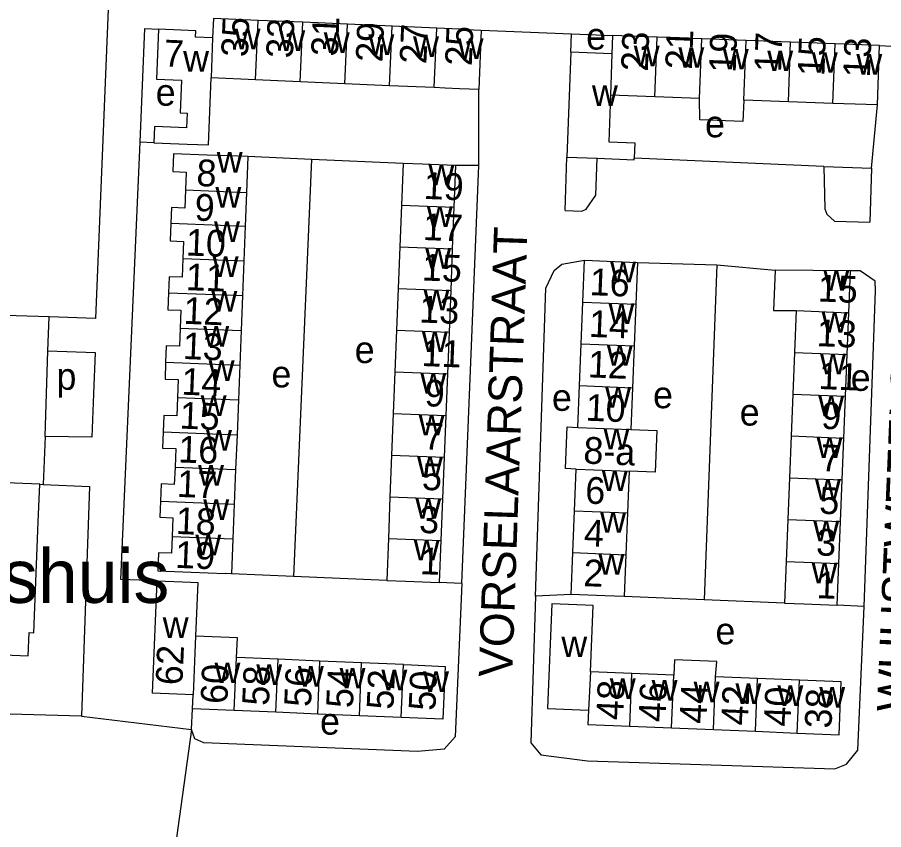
# Model space of a CAD drawing. Extents: x 159675 to 162108, y 386471 to 388472.
# Drawn here: x 161434 to 161563.4, y 387749.4 to 387870.7 of the extents above; entities that cross this region are included whole.
import ezdxf

# ---------------------------------------------------------------- set-up
doc = ezdxf.new("R2010")
doc.units = 0
for name, color, linetype in [('BLT_Basislijn', 7, 'Continuous'), ('BLT_Bebouwing', 7, 'Continuous'), ('BLT_Bebouwing_beschrifting', 7, 'Continuous'), ('BLT_Centroide', 7, 'Continuous'), ('BLT_Huisnummer', 7, 'Continuous'), ('BLT_Huisnummer_ tussenligend', 7, 'Continuous'), ('BLT_Huisnummer_reeks', 7, 'Continuous'), ('BLT_Onderverdeling_panden', 7, 'Continuous'), ('BLT_Straatnaam', 7, 'Continuous'), ('BLT_Vlakafsluiter', 7, 'Continuous')]:
    doc.layers.add(name, color=color, linetype=linetype)

msp = doc.modelspace()

# ---------------------------------------------------------------- linework, layer by layer
at = {"layer": 'BLT_Basislijn'}
for p, q in [((161503.23, 387868.79), (161516.72, 387868.23)), ((161516.63, 387865.48), (161516.72, 387868.23)), ((161516.72, 387868.23), (161522.84, 387867.98)), ((161562.75, 387866.49), (161576.6, 387865.82)), ((161502.88, 387848.6), (161502.86, 387859.91)), ((161561.53, 387848.17), (161562.42, 387857.62)), ((161454.33, 387851.99), (161452.28, 387852.06)), ((161477.89, 387849.49), (161468.39, 387849.91)), ((161515.8, 387841.85), (161516.05, 387849.83)), ((161477.89, 387849.49), (161475.19, 387787.25)), ((161491.57, 387848.9), (161477.89, 387849.49)), ((161502.88, 387848.6), (161499.41, 387848.59)), ((161502.63, 387842.47), (161502.88, 387848.6)), ((161554.44, 387848.44), (161526.1, 387849.66)), ((161554.44, 387848.44), (161561.53, 387848.17)), ((161561.53, 387848.17), (161561.28, 387840.13)), ((161500.34, 387786.18), (161502.63, 387842.47)), ((161526.58, 387834.12), (161538.41, 387833.77)), ((161538.41, 387833.77), (161536.53, 387783.73)), ((161538.41, 387833.77), (161547.16, 387832.97)), ((161438.53, 387820.9), (161438.69, 387825.97)), ((161438.13, 387808.14), (161437.81, 387800.98)), ((161437.29, 387801.02), (161437.81, 387800.98)), ((161475.19, 387787.25), (161465.96, 387787.65)), ((161489.12, 387786.65), (161475.19, 387787.25)), ((161500.34, 387786.18), (161496.97, 387786.35)), ((161516.68, 387784.55), (161511.35, 387784.29)), ((161536.53, 387783.73), (161524.59, 387784.23)), ((161548.53, 387783.25), (161536.53, 387783.73)), ((161560.42, 387782.74), (161556.41, 387782.94)), ((161459.97, 387764.4), (161460.12, 387767.49)), ((161443.55, 387766.36), (161459.97, 387764.4))]:
    msp.add_line(p, q, dxfattribs=at)
for points in [[(161413.49, 387894.51), (161448.36, 387892.63), (161445.64, 387825.75), (161438.69, 387825.97)], [(161452.28, 387852.06), (161452.99, 387869.03), (161455.06, 387868.95)], [(161454.86, 387786.58), (161449.41, 387786.8), (161452.23, 387850.9), (161452.28, 387852.06)], [(161515.8, 387841.85), (161518.25, 387841.76), (161518.93, 387842.07), (161520.37, 387844.14), (161520.58, 387849.66)], [(161554.44, 387848.44), (161554.58, 387842.11), (161554.86, 387841.31), (161556.01, 387840.29), (161561.28, 387840.13)], [(161511.35, 387784.29), (161512.87, 387830.29), (161514.16, 387832.91), (161515.27, 387833.86), (161518.67, 387834.43)], [(161438.69, 387825.97), (161409.07, 387826.9), (161409.25, 387832.46)], [(161560.42, 387782.74), (161562.14, 387829.88), (161562.06, 387831.32), (161559.84, 387832.86), (161558.41, 387832.84)], [(161438.13, 387808.14), (161438.53, 387820.9)], [(161438.53, 387820.9), (161445.58, 387820.66), (161445.33, 387814.49)], [(161445.33, 387814.49), (161445.07, 387808.01)], [(161445.07, 387808.01), (161438.13, 387808.14)], [(161437.81, 387800.98), (161444.72, 387800.67), (161443.55, 387766.36)], [(161500.34, 387786.18), (161499.36, 387763.28), (161497.71, 387761.46), (161493.7, 387761.09), (161461.8, 387762.38), (161460.46, 387763.01), (161459.97, 387764.4)], [(161511.35, 387784.29), (161510.66, 387762.42), (161512.17, 387760.62), (161519.14, 387759.71), (161556.07, 387758.52), (161557.82, 387759.23), (161559.51, 387761.3), (161560.42, 387782.74)], [(161443.55, 387766.36), (161418.58, 387767.09)]]:
    msp.add_lwpolyline(points, dxfattribs=at)
at = {"layer": 'BLT_Bebouwing'}
for p, q in [((161476.6, 387869.96), (161469.94, 387870.25)), ((161483.26, 387869.67), (161476.6, 387869.96)), ((161489.92, 387869.38), (161483.26, 387869.67)), ((161496.59, 387869.08), (161489.92, 387869.38)), ((161500, 387868.93), (161496.59, 387869.08)), ((161500, 387868.93), (161503.23, 387868.79)), ((161503.23, 387868.79), (161502.86, 387859.91)), ((161522.84, 387867.98), (161522.74, 387865.25)), ((161529.52, 387867.73), (161522.84, 387867.98)), ((161536.17, 387867.48), (161529.52, 387867.73)), ((161542.82, 387867.23), (161536.17, 387867.48)), ((161549.46, 387866.98), (161542.82, 387867.23)), ((161556.11, 387866.74), (161549.46, 387866.98)), ((161562.75, 387866.49), (161556.11, 387866.74)), ((161516.63, 387865.48), (161516.05, 387849.83)), ((161522.74, 387865.25), (161516.63, 387865.48)), ((161562.42, 387857.62), (161562.75, 387866.49)), ((161469.55, 387861.38), (161462.89, 387861.67)), ((161476.21, 387861.08), (161469.55, 387861.38)), ((161482.87, 387860.79), (161476.21, 387861.08)), ((161489.53, 387860.5), (161482.87, 387860.79)), ((161496.2, 387860.21), (161489.53, 387860.5)), ((161502.86, 387859.91), (161500, 387860.04)), ((161529.19, 387858.86), (161522.55, 387859.1)), ((161535.84, 387858.61), (161529.19, 387858.86)), ((161549.13, 387858.11), (161542.48, 387858.36)), ((161555.78, 387857.86), (161549.13, 387858.11)), ((161516.05, 387849.83), (161520.58, 387849.66)), ((161491.57, 387848.9), (161491.32, 387842.68)), ((161499.41, 387848.59), (161499.17, 387842.37)), ((161468.18, 387844.58), (161467.98, 387839.53)), ((161491.32, 387842.68), (161491.08, 387836.45)), ((161499.17, 387842.37), (161498.92, 387836.15)), ((161467.98, 387839.53), (161467.78, 387834.34)), ((161491.08, 387836.45), (161490.83, 387830.23)), ((161498.92, 387836.15), (161498.68, 387829.92)), ((161467.78, 387834.34), (161467.58, 387829.16)), ((161518.42, 387828.2), (161518.67, 387834.43)), ((161518.67, 387834.43), (161526.58, 387834.12)), ((161558.41, 387832.84), (161547.16, 387832.97)), ((161558.16, 387826.6), (161558.41, 387832.84)), ((161467.58, 387829.16), (161467.37, 387823.97)), ((161490.83, 387830.23), (161490.59, 387824.01)), ((161498.68, 387829.92), (161498.43, 387823.7)), ((161518.17, 387821.96), (161518.42, 387828.2)), ((161526.33, 387827.88), (161526.08, 387821.65)), ((161550.28, 387826.92), (161550.03, 387820.68)), ((161557.91, 387820.36), (161558.16, 387826.6)), ((161467.37, 387823.97), (161467.17, 387818.78)), ((161490.59, 387824.01), (161490.34, 387817.78)), ((161498.43, 387823.7), (161498.19, 387817.47)), ((161517.93, 387815.73), (161518.17, 387821.96)), ((161526.08, 387821.65), (161525.83, 387815.41)), ((161550.03, 387820.68), (161549.78, 387814.44)), ((161557.66, 387814.13), (161557.91, 387820.36)), ((161467.17, 387818.78), (161466.97, 387813.59)), ((161490.34, 387817.78), (161490.1, 387811.56)), ((161498.19, 387817.47), (161497.94, 387811.25)), ((161517.68, 387809.49), (161517.93, 387815.73)), ((161525.83, 387815.41), (161525.59, 387809.18)), ((161466.97, 387813.59), (161466.77, 387808.4)), ((161549.78, 387814.44), (161549.53, 387808.21)), ((161557.41, 387807.89), (161557.66, 387814.13)), ((161490.1, 387811.56), (161489.86, 387805.33)), ((161497.94, 387811.25), (161497.7, 387805.03)), ((161466.77, 387808.4), (161466.56, 387803.22)), ((161549.53, 387808.21), (161549.28, 387801.97)), ((161557.16, 387801.65), (161557.41, 387807.89)), ((161489.86, 387805.33), (161489.61, 387799.11)), ((161497.7, 387805.03), (161497.46, 387798.8)), ((161517.18, 387797.02), (161517.43, 387803.26)), ((161437.29, 387801.02), (161391.74, 387802.84)), ((161466.56, 387803.22), (161466.36, 387798.03)), ((161525.34, 387802.94), (161525.09, 387796.71)), ((161549.28, 387801.97), (161549.03, 387795.73)), ((161556.91, 387795.42), (161557.16, 387801.65)), ((161489.61, 387799.11), (161489.37, 387792.89)), ((161497.46, 387798.8), (161497.21, 387792.58)), ((161466.36, 387798.03), (161466.16, 387792.84)), ((161516.93, 387790.79), (161517.18, 387797.02)), ((161525.09, 387796.71), (161524.84, 387790.47)), ((161549.03, 387795.73), (161548.78, 387789.49)), ((161556.66, 387789.18), (161556.91, 387795.42)), ((161466.16, 387792.84), (161465.96, 387787.65)), ((161489.37, 387792.89), (161489.12, 387786.65)), ((161497.21, 387792.58), (161496.97, 387786.35)), ((161516.68, 387784.55), (161516.93, 387790.79)), ((161524.84, 387790.47), (161524.59, 387784.23)), ((161548.78, 387789.49), (161548.53, 387783.25)), ((161556.41, 387782.94), (161556.66, 387789.18)), ((161465.96, 387787.65), (161465.02, 387787.68)), ((161472.92, 387774.87), (161466.68, 387775.13)), ((161479.15, 387774.6), (161472.92, 387774.87)), ((161485.38, 387774.34), (161479.15, 387774.6)), ((161491.62, 387774.07), (161485.38, 387774.34)), ((161525.74, 387772.77), (161519.55, 387773.02)), ((161532, 387772.52), (161525.74, 387772.77)), ((161544.51, 387772.01), (161538.25, 387772.26)), ((161550.77, 387771.75), (161544.51, 387772.01)), ((161460.12, 387767.49), (161460.21, 387769.55)), ((161466.35, 387767.23), (161460.12, 387767.49)), ((161472.58, 387766.96), (161466.35, 387767.23)), ((161478.82, 387766.7), (161472.58, 387766.96)), ((161485.05, 387766.43), (161478.82, 387766.7)), ((161491.28, 387766.17), (161485.05, 387766.43)), ((161525.42, 387764.88), (161531.68, 387764.62)), ((161531.68, 387764.62), (161537.93, 387764.37)), ((161537.93, 387764.37), (161544.19, 387764.12)), ((161544.19, 387764.12), (161550.45, 387763.86))]:
    msp.add_line(p, q, dxfattribs=at)
for points in [[(161469.94, 387870.25), (161463.25, 387870.55), (161463.11, 387867.64)], [(161455.06, 387868.95), (161454.74, 387861.46), (161458.48, 387861.3), (161458.28, 387856.45), (161459.3, 387856.41), (161459.2, 387854.19), (161454.44, 387854.39), (161454.33, 387851.99)], [(161463.11, 387867.64), (161460.57, 387867.76), (161460.61, 387868.71), (161455.06, 387868.95)], [(161454.33, 387851.99), (161459.33, 387851.78), (161462.52, 387851.65), (161462.89, 387861.67)], [(161500, 387860.04), (161497.86, 387860.13), (161496.2, 387860.21)], [(161522.55, 387859.1), (161522.29, 387852.1), (161526.18, 387851.96), (161526.1, 387849.66)], [(161542.48, 387858.36), (161542.34, 387855.16), (161535.88, 387855.4), (161535.84, 387858.61)], [(161562.42, 387857.62), (161557.42, 387857.8), (161555.78, 387857.86)], [(161468.39, 387849.91), (161462.29, 387850.15), (161457.3, 387850.34), (161457.19, 387847.69), (161459.19, 387847.61), (161459.09, 387844.93)], [(161468.39, 387849.91), (161468.18, 387844.58)], [(161499.41, 387848.59), (161494.41, 387848.79), (161491.57, 387848.9)], [(161520.58, 387849.66), (161526.09, 387849.45), (161526.1, 387849.66)], [(161459.09, 387844.93), (161458.98, 387842.24), (161456.99, 387842.32), (161456.9, 387839.96)], [(161456.9, 387839.96), (161456.8, 387837.33), (161458.79, 387837.25), (161458.69, 387834.7)], [(161458.69, 387834.7), (161458.58, 387831.9), (161456.61, 387831.98), (161456.51, 387829.59)], [(161526.58, 387834.12), (161526.38, 387829.12), (161526.33, 387827.88)], [(161547.16, 387832.97), (161546.92, 387826.96), (161550.28, 387826.92)], [(161456.51, 387829.59), (161456.41, 387827.05), (161458.39, 387826.97), (161458.29, 387824.32)], [(161458.29, 387824.32), (161458.18, 387821.6), (161456.2, 387821.68), (161456.1, 387819.21)], [(161456.1, 387819.21), (161456.01, 387816.71), (161457.99, 387816.63), (161457.89, 387813.95)], [(161457.89, 387813.95), (161457.78, 387811.2), (161455.81, 387811.27), (161455.72, 387808.84)], [(161455.72, 387808.84), (161455.62, 387806.4), (161457.61, 387806.32), (161457.51, 387803.57)], [(161517.43, 387803.26), (161515.82, 387803.35), (161516.07, 387809.55), (161517.68, 387809.49)], [(161525.59, 387809.18), (161529.46, 387809.02), (161529.21, 387802.82), (161525.34, 387802.94)], [(161457.51, 387803.57), (161457.4, 387800.97), (161455.46, 387801.05), (161455.35, 387798.46)], [(161418.95, 387776.07), (161435.58, 387775.41), (161435.71, 387778.86), (161436.41, 387778.84), (161437.07, 387795.4), (161437.29, 387801.02)], [(161455.35, 387798.46), (161455.26, 387796.08), (161457.2, 387796), (161457.09, 387793.19)], [(161457.09, 387793.19), (161456.99, 387790.69), (161455.03, 387790.77), (161454.93, 387788.08), (161459.92, 387787.88), (161465.02, 387787.68)], [(161460.21, 387769.55), (161454.15, 387769.81), (161454.86, 387786.58)], [(161454.86, 387786.58), (161459.86, 387786.37), (161460.89, 387786.33), (161460.57, 387778.33)], [(161489.12, 387786.65), (161491.97, 387786.54), (161496.97, 387786.35)], [(161524.59, 387784.23), (161521.68, 387784.35), (161516.68, 387784.55)], [(161519.55, 387773.02), (161519.95, 387782.9), (161518.78, 387782.95), (161513.78, 387783.15), (161513.15, 387767.52), (161519.25, 387767.27)], [(161548.53, 387783.25), (161551.41, 387783.14), (161556.41, 387782.94)], [(161466.68, 387775.13), (161466.82, 387778.06), (161460.57, 387778.33)], [(161538.25, 387772.26), (161538.44, 387774.56), (161532.13, 387774.81), (161532, 387772.52)], [(161491.62, 387774.07), (161492.85, 387774.02), (161497.85, 387773.81), (161497.51, 387765.91), (161491.28, 387766.17)], [(161550.45, 387763.86), (161556.7, 387763.61), (161557.02, 387771.5), (161552.03, 387771.7), (161550.77, 387771.75)], [(161519.25, 387767.27), (161519.17, 387765.13), (161525.42, 387764.88)]]:
    msp.add_lwpolyline(points, dxfattribs=at)
at = {"layer": 'BLT_Onderverdeling_panden'}
for p, q in [((161469.55, 387861.38), (161469.94, 387870.25)), ((161476.21, 387861.08), (161476.6, 387869.96)), ((161482.87, 387860.79), (161483.26, 387869.67)), ((161489.53, 387860.5), (161489.92, 387869.38)), ((161496.2, 387860.21), (161496.59, 387869.08)), ((161463.11, 387867.64), (161462.89, 387861.67)), ((161529.19, 387858.86), (161529.52, 387867.73)), ((161535.84, 387858.61), (161536.17, 387867.48)), ((161542.48, 387858.36), (161542.82, 387867.23)), ((161549.13, 387858.11), (161549.46, 387866.98)), ((161555.78, 387857.86), (161556.11, 387866.74)), ((161522.74, 387865.25), (161522.55, 387859.1)), ((161459.09, 387844.93), (161468.18, 387844.58)), ((161491.32, 387842.68), (161499.17, 387842.37)), ((161456.9, 387839.96), (161467.98, 387839.53)), ((161491.08, 387836.45), (161498.92, 387836.15)), ((161458.69, 387834.7), (161467.78, 387834.34)), ((161456.51, 387829.59), (161467.58, 387829.16)), ((161490.83, 387830.23), (161498.68, 387829.92)), ((161518.42, 387828.2), (161526.33, 387827.88)), ((161550.28, 387826.92), (161558.16, 387826.6)), ((161458.29, 387824.32), (161467.37, 387823.97)), ((161490.59, 387824.01), (161498.43, 387823.7)), ((161518.17, 387821.96), (161526.08, 387821.65)), ((161550.03, 387820.68), (161557.91, 387820.36)), ((161456.1, 387819.21), (161467.17, 387818.78)), ((161490.34, 387817.78), (161498.19, 387817.47)), ((161517.93, 387815.73), (161525.83, 387815.41)), ((161457.89, 387813.95), (161466.97, 387813.59)), ((161549.78, 387814.44), (161557.66, 387814.13)), ((161490.1, 387811.56), (161497.94, 387811.25)), ((161455.72, 387808.84), (161466.77, 387808.4)), ((161517.68, 387809.49), (161525.59, 387809.18)), ((161549.53, 387808.21), (161557.41, 387807.89)), ((161489.86, 387805.33), (161497.7, 387805.03)), ((161457.51, 387803.57), (161466.56, 387803.22)), ((161517.43, 387803.26), (161525.34, 387802.94)), ((161549.28, 387801.97), (161557.16, 387801.65)), ((161455.35, 387798.46), (161466.36, 387798.03)), ((161489.61, 387799.11), (161497.46, 387798.8)), ((161517.18, 387797.02), (161525.09, 387796.71)), ((161549.03, 387795.73), (161556.91, 387795.42)), ((161457.09, 387793.19), (161466.16, 387792.84)), ((161489.37, 387792.89), (161497.21, 387792.58)), ((161516.93, 387790.79), (161524.84, 387790.47)), ((161548.78, 387789.49), (161556.66, 387789.18)), ((161460.57, 387778.33), (161460.21, 387769.55)), ((161466.35, 387767.23), (161466.68, 387775.13)), ((161472.58, 387766.96), (161472.92, 387774.87)), ((161478.82, 387766.7), (161479.15, 387774.6)), ((161485.05, 387766.43), (161485.38, 387774.34)), ((161491.28, 387766.17), (161491.62, 387774.07)), ((161519.55, 387773.02), (161519.25, 387767.27)), ((161525.42, 387764.88), (161525.74, 387772.77)), ((161531.68, 387764.62), (161532, 387772.52)), ((161537.93, 387764.37), (161538.25, 387772.26)), ((161544.19, 387764.12), (161544.51, 387772.01)), ((161550.45, 387763.86), (161550.77, 387771.75))]:
    msp.add_line(p, q, dxfattribs=at)
at = {"layer": 'BLT_Vlakafsluiter'}
msp.add_line((161459.97, 387764.4), (161457.2, 387744.57), dxfattribs=at)

# ---------------------------------------------------------------- texts
at = {"layer": 'BLT_Bebouwing_beschrifting'}
msp.add_text('Gemeenschapshuis', height=8, dxfattribs=at).set_placement((161362.1, 387783.29))
at = {"layer": 'BLT_Centroide'}
for s, p in [('w', (161466.41, 387865.95)), ('w', (161473.08, 387865.67)), ('w', (161479.73, 387865.38)), ('w', (161486.39, 387865.08)), ('e', (161518.92, 387865.89)), ('w', (161493.06, 387864.8)), ('w', (161499.72, 387864.5)), ('w', (161458.72, 387862.61)), ('w', (161526.03, 387863.41)), ('w', (161532.69, 387863.17)), ('w', (161539.33, 387862.92)), ('w', (161545.97, 387862.67)), ('w', (161552.62, 387862.42)), ('w', (161559.27, 387862.17)), ('e', (161454.62, 387857.51)), ('w', (161519.78, 387857.47)), ('e', (161536.67, 387852.79)), ('w', (161463.74, 387847.53)), ('w', (161495.37, 387845.62)), ('w', (161463.54, 387842.31)), ('w', (161495.12, 387839.41)), ('w', (161463.34, 387837.16)), ('w', (161494.88, 387833.19)), ('w', (161463.13, 387831.94)), ('w', (161522.5, 387831.16)), ('w', (161554.35, 387829.88)), ('w', (161462.94, 387826.78)), ('w', (161494.63, 387826.97)), ('w', (161522.26, 387824.94)), ('w', (161554.1, 387823.62)), ('w', (161461.73, 387821.56)), ('w', (161494.38, 387820.75)), ('e', (161484.34, 387819.09)), ('w', (161522.01, 387818.69)), ('w', (161553.85, 387817.41)), ('w', (161462.53, 387816.41)), ('p', (161439.8, 387815.11)), ('e', (161471.91, 387815.46)), ('w', (161494.15, 387814.53)), ('e', (161558.43, 387814.94)), ('e', (161513.8, 387811.96)), ('w', (161521.76, 387812.44)), ('e', (161528.9, 387812.35)), ('w', (161461.34, 387811.19)), ('w', (161553.59, 387811.16)), ('e', (161541.85, 387809.76)), ('w', (161493.9, 387808.28)), ('w', (161462.14, 387806.03)), ('w', (161521.51, 387806.22)), ('w', (161553.34, 387804.94)), ('w', (161493.66, 387802.06)), ('w', (161460.95, 387800.81)), ('w', (161521.26, 387799.97)), ('w', (161553.09, 387798.69)), ('w', (161461.73, 387795.66)), ('w', (161493.41, 387795.84)), ('w', (161521.01, 387793.75)), ('w', (161552.84, 387792.47)), ('w', (161460.54, 387790.41)), ('w', (161493.16, 387789.62)), ('w', (161520.76, 387787.5)), ('w', (161552.59, 387786.22)), ('w', (161455.67, 387778.06)), ('e', (161538.23, 387777.1)), ('w', (161515.21, 387775.2)), ('w', (161463.41, 387771.31)), ('w', (161469.64, 387771.05)), ('w', (161475.86, 387770.78)), ('w', (161482.09, 387770.52)), ('w', (161488.33, 387770.25)), ('w', (161494.56, 387769.98)), ('w', (161522.45, 387768.95)), ('w', (161528.7, 387768.7)), ('w', (161534.97, 387768.45)), ('w', (161541.22, 387768.19)), ('w', (161547.48, 387767.92)), ('w', (161553.73, 387767.67)), ('e', (161479.16, 387763.62))]:
    msp.add_text(s, height=4, dxfattribs=at).set_placement(p)
at = {"layer": 'BLT_Huisnummer'}
for s, rotation, p in [('35', 87.5679, (161468.38, 387864.72)), ('29', 87.5679, (161488.48, 387863.95)), ('25', 87.5679, (161501.82, 387863.39)), ('23', 87.8631, (161528.12, 387862.58)), ('17', 87.8631, (161548.02, 387862.47)), ('7', 357.5686, (161455.76, 387863.38)), ('13', 87.8631, (161561.29, 387861.68)), ('8', 357.7668, (161460.66, 387845.53)), ('19', 357.7534, (161494.6, 387843.61)), ('10', 357.7668, (161459.08, 387835.16)), ('16', 357.718, (161519.39, 387829.24)), ('15', 357.6967, (161553.46, 387828.3)), ('12', 357.7668, (161458.72, 387824.96)), ('13', 357.7534, (161493.94, 387825.16)), ('14', 357.7668, (161458.41, 387814.38)), ('9', 357.7534, (161494.74, 387812.66)), ('10', 357.718, (161518.79, 387810.5)), ('9', 357.6967, (161553.97, 387809.29)), ('16', 357.7668, (161457.94, 387804.27)), ('5', 357.7534, (161494.34, 387800.17)), ('6', 357.718, (161518.72, 387798.13)), ('5', 357.6967, (161553.68, 387796.61)), ('19', 357.7668, (161457.47, 387788.53)), ('1', 357.7534, (161494.05, 387787.59)), ('2', 357.718, (161518.45, 387785.8)), ('1', 357.6967, (161553.26, 387784.01)), ('62', 87.5742, (161458.6, 387770.95)), ('60', 87.5655, (161465.31, 387768.15)), ('54', 87.5655, (161484.07, 387767.54)), ('50', 87.5655, (161496.39, 387767.14)), ('48', 87.6705, (161524.42, 387765.74)), ('42', 87.6705, (161543.07, 387764.95)), ('38', 87.6705, (161555.55, 387764.49))]:
    msp.add_text(s, height=4, rotation=rotation, dxfattribs=at).set_placement(p)
at = {"layer": 'BLT_Huisnummer_ tussenligend'}
for s, rotation, p in [('33', 87.49, (161475.09, 387864.54)), ('31', 87.49, (161481.81, 387864.82)), ('27', 87.49, (161495.04, 387863.68)), ('21', 87.8631, (161534.71, 387862.88)), ('19', 87.8631, (161541.24, 387862.37)), ('15', 87.8631, (161554.49, 387861.88)), ('9', 357.7668, (161460.38, 387840.38)), ('17', 357.7508, (161494.49, 387837.47)), ('15', 357.7508, (161494.34, 387831.43)), ('11', 357.7668, (161459.07, 387829.99)), ('14', 357.7181, (161519.28, 387823.01)), ('13', 357.7027, (161553.3, 387821.63)), ('13', 357.7668, (161458.62, 387819.71)), ('11', 357.7508, (161494.29, 387818.66)), ('12', 357.7181, (161519.13, 387816.97)), ('11', 357.7027, (161553.59, 387815.23)), ('15', 357.7668, (161458.15, 387809.32)), ('7', 357.7508, (161494.58, 387806.23)), ('7', 357.7027, (161553.88, 387802.97)), ('17', 357.7668, (161457.75, 387799.12)), ('18', 357.7668, (161457.57, 387793.59)), ('3', 357.7508, (161493.92, 387793.75)), ('4', 357.7181, (161518.53, 387791.77)), ('3', 357.7027, (161553.22, 387790.39)), ('58', 87.5721, (161471.52, 387767.89)), ('56', 87.5721, (161477.8, 387767.71)), ('52', 87.5721, (161490.12, 387767.31)), ('46', 87.6699, (161530.74, 387765.44)), ('44', 87.6699, (161536.86, 387765.18)), ('40', 87.6699, (161549.44, 387764.77))]:
    msp.add_text(s, height=4, rotation=rotation, dxfattribs=at).set_placement(p)
at = {"layer": 'BLT_Huisnummer_reeks'}
msp.add_text('8-a', height=4, rotation=357.7181, dxfattribs=at).set_placement((161518.45, 387804.1))
at = {"layer": 'BLT_Straatnaam'}
for s, height, rotation, p in [('WUUSTWEZELSTRAAT', 4.9999, 87.5725, (161567.33, 387766.96)), ('VORSELAARSTRAAT', 5, 88.0467, (161507.87, 387772.14))]:
    msp.add_text(s, height=height, rotation=rotation, dxfattribs=at).set_placement(p)

doc.saveas('drawing.dxf')
